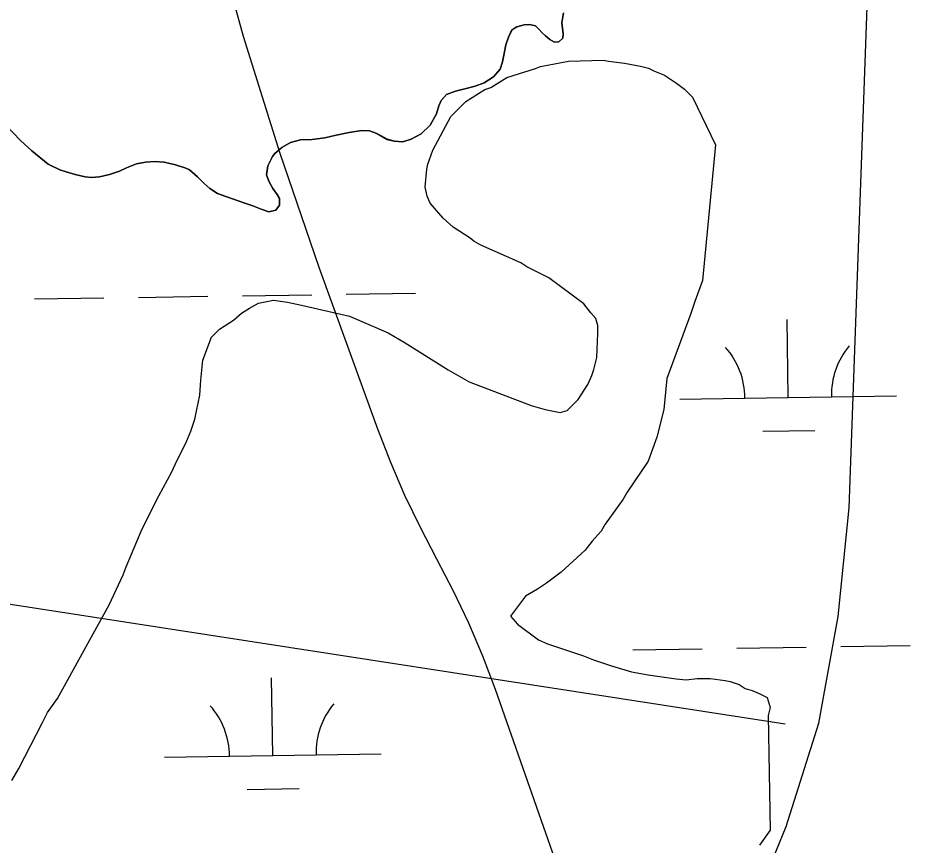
# Model space of a CAD drawing. Extents: x 3807117 to 3845308, y 337856 to 363736.
# Drawn here: x 3830606.4 to 3831018.5, y 344778.5 to 345160.8 of the extents above; entities that cross this region are included whole.
import ezdxf

# ---------------------------------------------------------------- set-up
doc = ezdxf.new("R2010")
doc.units = 0
for name, color, linetype in [('V-RIVR-RANG', 7, 'Continuous'), ('V-SITE-VEGE', 7, 'Continuous'), ('V-TOPO-DPTH', 7, 'Continuous'), ('V-TOPO-SHOR', 7, 'Continuous'), ('V-TOPO-WATR', 7, 'Continuous'), ('V-WETL-SWMP', 7, 'Continuous')]:
    doc.layers.add(name, color=color, linetype=linetype)

msp = doc.modelspace()

# ---------------------------------------------------------------- linework, layer by layer
at = {"layer": 'V-RIVR-RANG'}
msp.add_line((3829972.42, 344987.13), (3830960.73, 344834.65), dxfattribs=at)
at = {"layer": 'V-SITE-VEGE'}
for p, q in [((3830847.85, 345138.35), (3830860.75, 345140.68)), ((3830860.75, 345140.68), (3830876.88, 345141.16)), ((3830876.88, 345141.16), (3830879.19, 345140.71)), ((3830879.19, 345140.71), (3830886.56, 345139.8)), ((3830832.19, 345133.26), (3830845.55, 345137.43)), ((3830845.55, 345137.43), (3830847.85, 345138.35)), ((3830886.56, 345139.8), (3830893.94, 345138.42)), ((3830893.94, 345138.42), (3830897.63, 345137.51)), ((3830897.63, 345137.51), (3830900.4, 345136.13)), ((3830824.82, 345128.64), (3830832.19, 345133.26)), ((3830900.4, 345136.13), (3830905.01, 345134.29)), ((3830905.01, 345134.29), (3830910.54, 345130.62)), ((3830822.05, 345127.71), (3830824.82, 345128.64)), ((3830910.54, 345130.62), (3830914.24, 345127.86)), ((3830813.31, 345122.17), (3830822.05, 345127.71)), ((3830914.24, 345127.86), (3830917.93, 345124.17)), ((3830917.93, 345124.17), (3830928.56, 345102.07)), ((3830806.41, 345115.24), (3830813.31, 345122.17)), ((3830798.13, 345099.57), (3830806.41, 345115.24)), ((3830795.84, 345093.11), (3830798.13, 345099.57)), ((3830928.56, 345102.07), (3830922.67, 345039.37)), ((3830795.38, 345090.8), (3830795.84, 345093.11)), ((3830794.47, 345082.5), (3830795.38, 345090.8)), ((3830795.4, 345078.36), (3830794.47, 345082.5)), ((3830796.79, 345075.13), (3830795.4, 345078.36)), ((3830802.79, 345068.23), (3830796.79, 345075.13)), ((3830807.4, 345064.09), (3830802.79, 345068.23)), ((3830815.25, 345059.03), (3830807.4, 345064.09)), ((3830817.09, 345057.65), (3830815.25, 345059.03)), ((3830820.32, 345055.81), (3830817.09, 345057.65)), ((3830838.77, 345047.54), (3830820.32, 345055.81)), ((3830841.54, 345045.7), (3830838.77, 345047.54)), ((3830851.69, 345040.65), (3830841.54, 345045.7)), ((3830867.84, 345028.69), (3830851.69, 345040.65)), ((3830922.67, 345039.37), (3830919, 345029.69)), ((3830717.58, 345028.92), (3830724.49, 345030.32)), ((3830724.49, 345030.32), (3830730.94, 345029.4)), ((3830730.94, 345029.4), (3830737.4, 345028.03)), ((3830919, 345029.69), (3830917.16, 345024.16)), ((3830709.75, 345024.3), (3830713.44, 345026.61)), ((3830713.44, 345026.61), (3830717.58, 345028.92)), ((3830737.4, 345028.03), (3830759.53, 345022.99)), ((3830871.07, 345024.55), (3830867.84, 345028.69)), ((3830699.62, 345016.91), (3830706.07, 345021.07)), ((3830706.07, 345021.07), (3830709.75, 345024.3)), ((3830759.53, 345022.99), (3830777.52, 345015.18)), ((3830873.38, 345021.79), (3830871.07, 345024.55)), ((3830874.31, 345018.56), (3830873.38, 345021.79)), ((3830917.16, 345024.16), (3830906.14, 344994.18)), ((3830874.31, 345014.87), (3830874.31, 345018.56)), ((3830691.81, 345002.61), (3830695.94, 345013.22)), ((3830695.94, 345013.22), (3830699.62, 345016.91)), ((3830777.52, 345015.18), (3830785.36, 345010.59)), ((3830873.87, 345003.81), (3830874.31, 345014.87)), ((3830785.36, 345010.59), (3830805.2, 344998.18)), ((3830690.9, 344993.39), (3830691.81, 345002.61)), ((3830872.49, 344998.28), (3830873.87, 345003.81)), ((3830805.2, 344998.18), (3830814.89, 344992.66)), ((3830871.57, 344995.51), (3830872.49, 344998.28)), ((3830690.45, 344986.48), (3830690.9, 344993.39)), ((3830814.89, 344992.66), (3830843.48, 344981.64)), ((3830869.74, 344991.36), (3830871.57, 344995.51)), ((3830906.14, 344994.18), (3830904.78, 344979.89)), ((3830865.14, 344984.44), (3830869.74, 344991.36)), ((3830688.17, 344975.41), (3830690.45, 344986.48)), ((3830860.08, 344979.36), (3830865.14, 344984.44)), ((3830843.48, 344981.64), (3830849.94, 344979.81)), ((3830904.78, 344979.89), (3830901.58, 344966.98)), ((3830849.94, 344979.81), (3830856.85, 344978.43)), ((3830856.85, 344978.43), (3830860.08, 344979.36)), ((3830686.33, 344969.88), (3830688.17, 344975.41)), ((3830684.03, 344964.34), (3830686.33, 344969.88)), ((3830679.9, 344956.04), (3830684.03, 344964.34)), ((3830901.58, 344966.98), (3830897.45, 344955.91)), ((3830677.6, 344950.97), (3830679.9, 344956.04)), ((3830897.45, 344955.91), (3830887.79, 344941.61)), ((3830671.63, 344939.9), (3830677.6, 344950.97)), ((3830663.81, 344924.67), (3830671.63, 344939.9)), ((3830887.79, 344941.61), (3830885.95, 344938.38)), ((3830885.95, 344938.38), (3830877.67, 344926.84)), ((3830877.67, 344926.84), (3830875.83, 344923.61)), ((3830656.47, 344907.15), (3830663.81, 344924.67)), ((3830875.83, 344923.61), (3830871.69, 344919)), ((3830871.69, 344919), (3830868.47, 344914.85)), ((3830868.47, 344914.85), (3830857.42, 344904.69)), ((3830655.09, 344903.46), (3830656.47, 344907.15)), ((3830648.66, 344889.62), (3830655.09, 344903.46)), ((3830857.42, 344904.69), (3830850.52, 344899.61)), ((3830850.52, 344899.61), (3830846.38, 344896.84)), ((3830840.85, 344893.6), (3830833.95, 344884.37)), ((3830846.38, 344896.84), (3830840.85, 344893.6)), ((3830624.75, 344846.26), (3830648.66, 344889.62)), ((3830833.95, 344884.37), (3830837.18, 344880.69)), ((3830837.18, 344880.69), (3830846.87, 344873.33)), ((3830846.87, 344873.33), (3830851.02, 344871.49)), ((3830851.02, 344871.49), (3830867.63, 344865.99)), ((3830867.63, 344865.99), (3830872.24, 344864.15)), ((3830872.24, 344864.15), (3830880.54, 344861.4)), ((3830880.54, 344861.4), (3830889.76, 344858.65)), ((3830889.76, 344858.65), (3830897.6, 344857.28)), ((3830897.6, 344857.28), (3830910.5, 344855.45)), ((3830910.5, 344855.45), (3830915.12, 344855)), ((3830915.12, 344855), (3830920.18, 344855.47)), ((3830920.18, 344855.47), (3830926.18, 344855.48)), ((3830926.18, 344855.48), (3830933.09, 344854.57)), ((3830933.09, 344854.57), (3830935.4, 344854.11)), ((3830935.4, 344854.11), (3830939.54, 344852.73)), ((3830939.54, 344852.73), (3830942.31, 344850.89)), ((3830942.31, 344850.89), (3830945.54, 344849.98)), ((3830945.54, 344849.98), (3830948.77, 344848.6)), ((3830948.77, 344848.6), (3830952.46, 344846.76)), ((3830620.16, 344839.8), (3830624.75, 344846.26)), ((3830952.46, 344846.76), (3830953.85, 344842.16)), ((3830617.86, 344835.19), (3830620.16, 344839.8)), ((3830953.85, 344842.16), (3830952.94, 344838.46)), ((3830952.94, 344838.46), (3830953.94, 344785.46)), ((3830606.83, 344813.97), (3830617.86, 344835.19)), ((3830603.61, 344808.43), (3830606.83, 344813.97)), ((3830953.94, 344785.46), (3830948.88, 344778.54))]:
    msp.add_line(p, q, dxfattribs=at)
at = {"layer": 'V-TOPO-DPTH'}
for points in [[(3830790.73, 345940.17), (3830644.64, 345424.56), (3830645.69, 345419.04), (3830646.79, 345413.53), (3830647.96, 345408.04), (3830649.19, 345402.56), (3830681.89, 345261), (3830695.53, 345206.46), (3830710.46, 345152.31), (3830727.34, 345098.73), (3830745.51, 345045.53), (3830772.55, 344970.83), (3830778.54, 344955.44), (3830785.01, 344940.26), (3830792.19, 344925.4), (3830799.84, 344910.76), (3830807.47, 344896.11), (3830814.6, 344881.24), (3830820.96, 344866.02), (3830826.82, 344850.58), (3830897.63, 344648.47)], [(3830942.14, 344740.39), (3830961.25, 344787.12), (3830976.33, 344834.87), (3830985.34, 344884.11), (3830990.31, 344934.36), (3831006.01, 345371.69), (3831005.9, 345396.58), (3831004.46, 345421.33), (3831001.02, 345445.88), (3830996.26, 345470.31), (3830929.93, 345749.93)]]:
    msp.add_lwpolyline(points, dxfattribs=at)
at = {"layer": 'V-TOPO-SHOR'}
for points in [[(3830858.46, 345163.05), (3830857.68, 345158.48), (3830858.28, 345153.32), (3830858.18, 345151.33), (3830856.3, 345149.64), (3830854.31, 345149.54), (3830852.13, 345150.73), (3830850.14, 345152.41), (3830848.65, 345153.9), (3830846.96, 345155.59), (3830845.46, 345157.07), (3830842.78, 345157.76), (3830840.2, 345157.46), (3830836.83, 345156.56)], [(3830836.83, 345156.56), (3830834.65, 345155.17), (3830833.06, 345151.89), (3830831.87, 345148.31), (3830831.08, 345144.34), (3830830.3, 345140.46), (3830829.11, 345137.09), (3830826.04, 345133.51), (3830821.77, 345130.72), (3830817.7, 345129.23), (3830812.94, 345128.03), (3830808.57, 345126.83), (3830804.4, 345125.33), (3830801.92, 345122.65), (3830800.93, 345120.06), (3830799.75, 345116.49), (3830796.88, 345111.12), (3830792.71, 345107.24), (3830788.05, 345104.65), (3830784.28, 345103.55), (3830780.31, 345103.75), (3830777.03, 345104.64), (3830772.16, 345107.31), (3830768.88, 345108.59), (3830765.2, 345108.79), (3830759.45, 345107.79), (3830753.49, 345106.58), (3830748.23, 345105.29), (3830742.37, 345104.58), (3830736.91, 345104.38), (3830732.34, 345103.18), (3830728.38, 345100.79), (3830725, 345097.9), (3830724.11, 345096.71), (3830721.93, 345092.34), (3830721.34, 345088.27), (3830722.34, 345085.29), (3830724.13, 345081.91), (3830726.22, 345079.14), (3830727.32, 345077.35), (3830727.32, 345074.27), (3830725.54, 345071.98), (3830722.36, 345071.18), (3830718.79, 345072.37), (3830715.01, 345073.85), (3830711.33, 345075.14), (3830705.97, 345077.02), (3830702.49, 345078.21), (3830698.72, 345079.59), (3830695.04, 345081.87), (3830692.35, 345084.45), (3830689.47, 345087.32), (3830685.69, 345090.49), (3830684, 345091.38), (3830679.23, 345092.87), (3830674.07, 345094.15), (3830669.5, 345094.34), (3830665.33, 345094.14), (3830661.26, 345093.34), (3830656.69, 345091.54), (3830653.32, 345089.85), (3830648.75, 345088.35), (3830644.19, 345087.25), (3830640.41, 345086.95), (3830637.54, 345087.24), (3830632.97, 345088.43), (3830628.69, 345089.61), (3830625.81, 345090.5), (3830620.49, 345093.14)], [(3830620.49, 345093.14), (3830612.95, 345099.35), (3830607.65, 345104.1), (3830601.04, 345111.09)]]:
    msp.add_lwpolyline(points, dxfattribs=at)
at = {"layer": 'V-TOPO-WATR'}
for points in [[(3830790.73, 345940.17), (3830644.64, 345424.56), (3830645.69, 345419.04), (3830646.79, 345413.53), (3830647.96, 345408.04), (3830649.19, 345402.56), (3830681.89, 345261), (3830695.53, 345206.46), (3830710.46, 345152.31), (3830727.34, 345098.73), (3830745.51, 345045.53), (3830772.55, 344970.83), (3830778.54, 344955.44), (3830785.01, 344940.26), (3830792.19, 344925.4), (3830799.84, 344910.76), (3830807.47, 344896.11), (3830814.6, 344881.24), (3830820.96, 344866.02), (3830826.82, 344850.58), (3830897.63, 344648.47)], [(3830942.14, 344740.39), (3830961.25, 344787.12), (3830976.33, 344834.87), (3830985.34, 344884.11), (3830990.31, 344934.36), (3831006.01, 345371.69), (3831005.9, 345396.58), (3831004.46, 345421.33), (3831001.02, 345445.88), (3830996.26, 345470.31), (3830929.93, 345749.93)]]:
    msp.add_lwpolyline(points, dxfattribs=at)
at = {"layer": 'V-WETL-SWMP'}
for p, q in [((3830857.68, 345158.48), (3830858.46, 345163.05)), ((3830836.83, 345156.56), (3830840.2, 345157.46)), ((3830840.2, 345157.46), (3830842.78, 345157.76)), ((3830842.78, 345157.76), (3830845.46, 345157.07)), ((3830845.46, 345157.07), (3830846.96, 345155.58)), ((3830858.28, 345153.32), (3830857.68, 345158.48)), ((3830833.06, 345151.89), (3830834.64, 345155.17)), ((3830834.64, 345155.17), (3830836.83, 345156.56)), ((3830846.96, 345155.58), (3830848.65, 345153.9)), ((3830848.65, 345153.9), (3830850.14, 345152.41)), ((3830858.18, 345151.33), (3830858.28, 345153.32)), ((3830831.87, 345148.31), (3830833.06, 345151.89)), ((3830850.14, 345152.41), (3830852.13, 345150.73)), ((3830852.13, 345150.73), (3830854.31, 345149.54)), ((3830854.31, 345149.54), (3830856.3, 345149.64)), ((3830856.3, 345149.64), (3830858.18, 345151.33)), ((3830831.09, 345144.34), (3830831.87, 345148.31)), ((3830830.3, 345140.46), (3830831.09, 345144.34)), ((3830826.04, 345133.51), (3830829.11, 345137.09)), ((3830829.11, 345137.09), (3830830.3, 345140.46)), ((3830821.77, 345130.72), (3830826.04, 345133.51)), ((3830812.94, 345128.02), (3830817.7, 345129.22)), ((3830817.7, 345129.22), (3830821.77, 345130.72)), ((3830801.92, 345122.65), (3830804.4, 345125.33)), ((3830804.4, 345125.33), (3830808.57, 345126.83)), ((3830808.57, 345126.83), (3830812.94, 345128.02)), ((3830799.75, 345116.49), (3830800.93, 345120.06)), ((3830800.93, 345120.06), (3830801.92, 345122.65)), ((3830796.88, 345111.12), (3830799.75, 345116.49)), ((3830601.03, 345111.09), (3830607.65, 345104.1)), ((3830753.49, 345106.58), (3830759.45, 345107.78)), ((3830759.45, 345107.78), (3830765.2, 345108.79)), ((3830765.2, 345108.79), (3830768.88, 345108.59)), ((3830768.88, 345108.59), (3830772.16, 345107.31)), ((3830792.71, 345107.24), (3830796.88, 345111.12)), ((3830607.65, 345104.1), (3830612.95, 345099.34)), ((3830732.34, 345103.18), (3830736.91, 345104.37)), ((3830736.91, 345104.37), (3830742.37, 345104.58)), ((3830742.37, 345104.58), (3830748.23, 345105.28)), ((3830748.23, 345105.28), (3830753.49, 345106.58)), ((3830772.16, 345107.31), (3830777.03, 345104.63)), ((3830777.03, 345104.63), (3830780.3, 345103.75)), ((3830780.3, 345103.75), (3830784.28, 345103.55)), ((3830784.28, 345103.55), (3830788.05, 345104.65)), ((3830788.05, 345104.65), (3830792.71, 345107.24)), ((3830612.95, 345099.34), (3830620.49, 345093.14)), ((3830725, 345097.9), (3830728.37, 345100.79)), ((3830728.37, 345100.79), (3830732.34, 345103.18)), ((3830721.93, 345092.34), (3830724.11, 345096.71)), ((3830724.11, 345096.71), (3830725, 345097.9)), ((3830620.49, 345093.14), (3830625.81, 345090.5)), ((3830653.32, 345089.85), (3830656.69, 345091.54)), ((3830656.69, 345091.54), (3830661.26, 345093.34)), ((3830661.26, 345093.34), (3830665.33, 345094.14)), ((3830665.33, 345094.14), (3830669.5, 345094.34)), ((3830669.5, 345094.34), (3830674.07, 345094.15)), ((3830674.07, 345094.15), (3830679.23, 345092.87)), ((3830679.23, 345092.87), (3830684, 345091.38)), ((3830684, 345091.38), (3830685.69, 345090.49)), ((3830721.34, 345088.26), (3830721.93, 345092.34)), ((3830625.81, 345090.5), (3830628.69, 345089.61)), ((3830628.69, 345089.61), (3830632.96, 345088.43)), ((3830632.96, 345088.43), (3830637.53, 345087.24)), ((3830637.53, 345087.24), (3830640.41, 345086.95)), ((3830640.41, 345086.95), (3830644.19, 345087.25)), ((3830644.19, 345087.25), (3830648.75, 345088.35)), ((3830648.75, 345088.35), (3830653.32, 345089.85)), ((3830685.69, 345090.49), (3830689.47, 345087.32)), ((3830689.47, 345087.32), (3830692.35, 345084.45)), ((3830722.34, 345085.29), (3830721.34, 345088.26)), ((3830692.35, 345084.45), (3830695.04, 345081.87)), ((3830724.13, 345081.91), (3830722.34, 345085.29)), ((3830695.04, 345081.87), (3830698.72, 345079.59)), ((3830698.72, 345079.59), (3830702.49, 345078.2)), ((3830726.22, 345079.13), (3830724.13, 345081.91)), ((3830727.32, 345077.35), (3830726.22, 345079.13)), ((3830702.49, 345078.2), (3830705.97, 345077.02)), ((3830705.97, 345077.02), (3830711.33, 345075.14)), ((3830711.33, 345075.14), (3830715.01, 345073.85)), ((3830727.32, 345074.27), (3830727.32, 345077.35)), ((3830715.01, 345073.85), (3830718.79, 345072.37)), ((3830718.79, 345072.37), (3830722.36, 345071.18)), ((3830722.36, 345071.18), (3830725.54, 345071.98)), ((3830725.54, 345071.98), (3830727.32, 345074.27)), ((3830758.14, 345033.05), (3830790.14, 345033.53)), ((3830614.16, 345030.9), (3830646.15, 345031.38)), ((3830662.15, 345031.62), (3830694.15, 345032.1)), ((3830710.14, 345032.34), (3830742.14, 345032.82)), ((3830962.19, 344985.36), (3830961.65, 345021.36)), ((3830912.2, 344984.62), (3831012.19, 344986.11)), ((3830950.43, 344969.76), (3830974.42, 344970.11)), ((3830890.52, 344868.85), (3830922.52, 344869.32)), ((3830938.52, 344869.56), (3830970.51, 344870.04)), ((3830986.51, 344870.28), (3831018.51, 344870.76)), ((3830724.17, 344819.92), (3830723.63, 344855.91)), ((3830674.18, 344819.17), (3830774.17, 344820.67)), ((3830712.41, 344804.31), (3830736.4, 344804.67))]:
    msp.add_line(p, q, dxfattribs=at)
for centre, start, end in [((3831017.42, 344986.67), 140.0865, 181.6302), ((3830906.95, 344985.01), 0.0865, 41.6302), ((3830668.93, 344819.57), 0.0865, 41.6302), ((3830779.4, 344821.22), 140.0865, 181.6302)]:
    msp.add_arc(centre, 35.25, start, end, dxfattribs=at)

doc.saveas('drawing.dxf')
